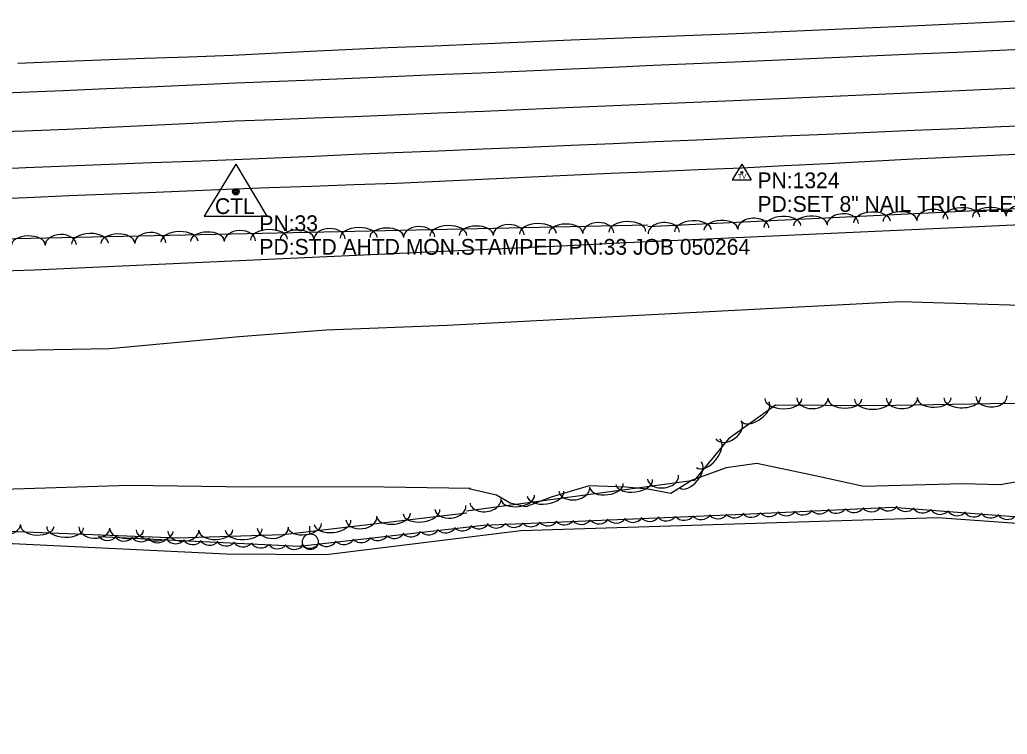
# Model space of a CAD drawing. Extents: x 1441650 to 1491889, y 345904 to 358319.
# Drawn here: x 1483562.1 to 1483875.4, y 345957.7 to 346184.5 of the extents above; entities that cross this region are included whole.
import ezdxf

# ---------------------------------------------------------------- set-up
doc = ezdxf.new("R2010")
doc.units = 0
for name, color, linetype in [('S_EDGE_PAVEMENT', 7, 'Continuous'), ('S_MISC_BOUNDARY', 7, 'Continuous'), ('S_PAVEMENT_CROWN', 7, 'Continuous'), ('S_PRIMARY_CTL', 7, 'Continuous'), ('S_PRIMARY_CTL_ANNOT', 7, 'Continuous'), ('S_SECONDARY_CTL', 7, 'Continuous'), ('S_SECONDARY_CTL_ANNOT', 7, 'Continuous'), ('S_SHOULDER', 7, 'Continuous'), ('S_STREAM', 7, 'Continuous'), ('S_TREE', 7, 'Continuous'), ('S_UTILITY_POLE', 7, 'Continuous')]:
    doc.layers.add(name, color=color, linetype=linetype)

msp = doc.modelspace()

# ---------------------------------------------------------------- linework, layer by layer
at = {"layer": 'S_EDGE_PAVEMENT'}
for points in [[(1483549.35, 346160.99), (1483562.58, 346161.51), (1483575.82, 346162.03), (1483589.55, 346162.63), (1483603.29, 346163.23), (1483617.03, 346163.84), (1483630.76, 346164.44), (1483655.26, 346165.43), (1483679.75, 346166.43), (1483694.1, 346167.05), (1483708.44, 346167.67), (1483722.79, 346168.29), (1483737.14, 346168.91), (1483750.08, 346169.47), (1483763.02, 346170.03), (1483775.97, 346170.59), (1483788.91, 346171.15), (1483803.15, 346171.77), (1483817.39, 346172.39), (1483831.62, 346173.02), (1483845.86, 346173.64), (1483859.44, 346174.23), (1483873.02, 346174.82), (1483886.6, 346175.41)], [(1483550.51, 346136.99), (1483563.97, 346137.55), (1483577.43, 346138.11), (1483590.61, 346138.61), (1483603.79, 346139.12), (1483616.97, 346139.63), (1483630.15, 346140.14), (1483642.85, 346140.68), (1483655.54, 346141.23), (1483668.23, 346141.78), (1483680.92, 346142.33), (1483694.94, 346142.91), (1483708.96, 346143.49), (1483722.98, 346144.07), (1483737, 346144.65), (1483750.31, 346145.23), (1483763.61, 346145.81), (1483776.91, 346146.39), (1483790.22, 346146.97), (1483804.12, 346147.58), (1483818.02, 346148.19), (1483831.92, 346148.8), (1483845.82, 346149.4), (1483859.59, 346149.98), (1483873.37, 346150.56), (1483887.14, 346151.14)]]:
    msp.add_lwpolyline(points, dxfattribs=at)
at = {"layer": 'S_MISC_BOUNDARY'}
for points in [[(1483721.08, 346022.38), (1483853.21, 346026.48), (1483940.45, 346020.3), (1483983.09, 346032.12), (1484077.99, 346038.11), (1484186.66, 346035.19), (1484262.72, 346036.1), (1484366.78, 346047.2), (1484474.11, 346049.09), (1484505.74, 346047.5), (1484537.7, 346043.76), (1484581.71, 346052.58), (1484673.46, 346058.39), (1484796.14, 346058.47), (1484830.32, 346052.63), (1484882.43, 346063.4), (1484953.01, 346070.02), (1484972.52, 346067.91), (1484992.4, 346062.05), (1485010.82, 346047.37), (1485024.91, 346027.7), (1485037.87, 346004.94), (1485049.52, 345990.09)], [(1482799.4, 345960.94), (1482900.37, 345979.31), (1482984.42, 345977.18), (1483047.64, 345969.8), (1483091.32, 345960.2), (1483132.79, 345957.73), (1483179.79, 345960.5), (1483269, 345973.42), (1483353.52, 345993.94), (1483415.12, 346016.24), (1483479.03, 346022.98), (1483531.22, 346019.61), (1483627.59, 346014.94), (1483659.25, 346014.75), (1483721.08, 346022.38)]]:
    msp.add_lwpolyline(points, dxfattribs=at)
at = {"layer": 'S_PAVEMENT_CROWN'}
msp.add_lwpolyline([(1483550.04, 346148.75), (1483563.59, 346149.23), (1483577.14, 346149.72), (1483590.44, 346150.37), (1483603.74, 346151.03), (1483617.03, 346151.69), (1483630.33, 346152.34), (1483642.9, 346152.83), (1483655.47, 346153.31), (1483668.05, 346153.8), (1483680.62, 346154.28), (1483694.89, 346154.89), (1483709.17, 346155.5), (1483723.44, 346156.11), (1483737.72, 346156.72), (1483750.45, 346157.26), (1483763.18, 346157.8), (1483775.91, 346158.34), (1483788.64, 346158.89), (1483803.1, 346159.52), (1483817.57, 346160.15), (1483832.03, 346160.78), (1483846.49, 346161.41), (1483860.14, 346162.02), (1483873.8, 346162.64), (1483887.45, 346163.25)], dxfattribs=at)
at = {"layer": 'S_PRIMARY_CTL'}
for p, q in [((1483630.61, 346138.6), (1483620.58, 346122.09)), ((1483630.61, 346138.6), (1483640.43, 346122.09)), ((1483620.58, 346122.09), (1483640.43, 346122.09))]:
    msp.add_line(p, q, dxfattribs=at)
for radius in [1.04, 0.609, 0.344]:
    msp.add_circle((1483630.61, 346129.9), radius, dxfattribs=at)
at = {"layer": 'S_SECONDARY_CTL'}
for p, q in [((1483791.13, 346138.62), (1483788.12, 346133.66)), ((1483791.13, 346138.62), (1483794.08, 346133.66)), ((1483788.12, 346133.66), (1483794.08, 346133.66))]:
    msp.add_line(p, q, dxfattribs=at)
for radius in [0.311, 0.183, 0.103]:
    msp.add_circle((1483791.13, 346136.01), radius, dxfattribs=at)
at = {"layer": 'S_SHOULDER'}
for points in [[(1483561.43, 346170.7), (1483574.03, 346171.18), (1483587.91, 346171.7), (1483601.78, 346172.23), (1483615.66, 346172.75), (1483629.53, 346173.27), (1483654.21, 346174.45), (1483678.89, 346175.62), (1483693.43, 346176.23), (1483707.96, 346176.85), (1483722.49, 346177.46), (1483737.03, 346178.07), (1483761.98, 346179.05), (1483786.93, 346180.02), (1483801.39, 346180.64), (1483815.85, 346181.26), (1483830.3, 346181.88), (1483844.76, 346182.5), (1483858.33, 346183.15), (1483871.9, 346183.81), (1483885.47, 346184.47)], [(1483550.88, 346127.54), (1483564.33, 346128.1), (1483577.78, 346128.66), (1483602.72, 346129.69), (1483627.66, 346130.73), (1483641.16, 346131.2), (1483654.65, 346131.67), (1483668.15, 346132.14), (1483681.64, 346132.61), (1483695.16, 346133.26), (1483708.68, 346133.9), (1483722.2, 346134.54), (1483735.71, 346135.18), (1483749.57, 346135.77), (1483763.42, 346136.35), (1483777.27, 346136.93), (1483791.13, 346137.51), (1483804.73, 346138.21), (1483818.34, 346138.9), (1483831.95, 346139.6), (1483845.55, 346140.29), (1483859.47, 346140.94), (1483873.38, 346141.58), (1483887.29, 346142.23)]]:
    msp.add_lwpolyline(points, dxfattribs=at)
at = {"layer": 'S_STREAM'}
for points in [[(1483697.68, 346087.58), (1483841.6, 346095.1), (1483903.92, 346093.18), (1483946.29, 346092.43), (1484022.07, 346098.18), (1484062.83, 346104.23), (1484164.41, 346105.73), (1484235.47, 346110.69), (1484287.15, 346109.41), (1484363.24, 346113.23), (1484448.92, 346118.18), (1484539.22, 346122), (1484597.4, 346123.74), (1484652.52, 346128.83), (1484698.78, 346127.44), (1484754.01, 346130.07), (1484785.88, 346131.91), (1484830.37, 346134.37), (1484897.63, 346137.76)], [(1483549.27, 346079.4), (1483590.53, 346080.17), (1483631.72, 346083.97), (1483659.31, 346086.11), (1483697.68, 346087.58)], [(1483895.59, 346040.77), (1483873.1, 346036.93), (1483861.25, 346037.16), (1483829.89, 346036.39), (1483814.43, 346039.69), (1483795.92, 346043.62), (1483786.19, 346042.29), (1483775.37, 346038.31), (1483768.63, 346034.13), (1483761.29, 346035.54), (1483754.34, 346036.09), (1483742.73, 346036.59), (1483730.66, 346032.98), (1483722.59, 346029.86), (1483717.65, 346031.03), (1483713.31, 346033.61), (1483704.54, 346035.57)], [(1483705.06, 346035.73), (1483670.81, 346036.24), (1483635.07, 346036.17), (1483596.81, 346036.66), (1483556.92, 346035.43)]]:
    msp.add_lwpolyline(points, dxfattribs=at)
at = {"layer": 'S_TREE'}
for points in [[(1483761.33, 346118.88), (1483880.69, 346124.7), (1484004.14, 346128.1), (1484102.83, 346133.17), (1484154.66, 346140.46), (1484179.53, 346134.51), (1484202.92, 346140.52), (1484301.74, 346144.77), (1484404.81, 346145.58), (1484446.41, 346148.48), (1484522.77, 346153.47), (1484622.93, 346159.73), (1484683.76, 346159.21), (1484739.77, 346164.23), (1484818.53, 346167.83)], [(1483703.88, 346027.92), (1483645.67, 346021.01), (1483612.15, 346019.93), (1483523.37, 346023.49), (1483453.89, 346027.64), (1483428.5, 346024.71), (1483380.47, 346013.28), (1483344.71, 346002.2), (1483308.17, 345991.42), (1483233.24, 345973.85), (1483214.17, 345973.06), (1483191.54, 345975.18), (1483174.71, 345982.34), (1483170.61, 346007.1), (1483167.33, 346046.25), (1483165.34, 346074.26), (1483167.57, 346088.54), (1483181.76, 346098.3), (1483266.85, 346104.52), (1483347.19, 346106.39), (1483451.69, 346106.98), (1483560.7, 346115), (1483761.21, 346119.44)], [(1483553.48, 346104.72), (1483566.73, 346105.11), (1483587.6, 346106.07), (1483608.47, 346107.03), (1483629.34, 346107.99), (1483650.22, 346108.94), (1483671.09, 346109.9), (1483691.96, 346110.86), (1483712.84, 346111.82), (1483733.71, 346112.77), (1483754.58, 346113.73), (1483775.45, 346114.69), (1483796.33, 346115.65), (1483817.2, 346116.61), (1483838.07, 346117.56), (1483858.94, 346118.52), (1483879.82, 346119.48)], [(1483553.48, 346104.72), (1483566.73, 346105.11), (1483587.6, 346106.07), (1483608.47, 346107.03), (1483629.34, 346107.99), (1483650.22, 346108.94), (1483671.09, 346109.9), (1483691.96, 346110.86), (1483712.84, 346111.82), (1483733.71, 346112.77), (1483754.58, 346113.73), (1483775.45, 346114.69), (1483796.33, 346115.65), (1483817.2, 346116.61), (1483838.07, 346117.56), (1483858.94, 346118.52), (1483879.82, 346119.48)], [(1484857.17, 346083.9), (1484737.9, 346076.08), (1484673.14, 346068.42), (1484637.32, 346067.12), (1484586.4, 346064.1), (1484524.52, 346062.56), (1484473.16, 346062.24), (1484376.52, 346056.75), (1484298.99, 346057.14), (1484213.57, 346049.05), (1484172.45, 346048.06), (1484122.71, 346048.18), (1484064.4, 346053.4), (1484012.02, 346048.38), (1483971.85, 346041.47), (1483938.55, 346039.52), (1483923.3, 346060.26), (1483876.07, 346062.72), (1483833.89, 346061.94), (1483801.85, 346062.14), (1483786.92, 346051.43), (1483776.06, 346038.21), (1483703.77, 346028.55)], [(1484821.17, 346063.81), (1484681.53, 346058.39), (1484531.89, 346050.69), (1484470.59, 346052.18), (1484376.73, 346048.7), (1484331.98, 346045.42), (1484255.68, 346038.14), (1484229.95, 346035.5), (1484142.88, 346041.77), (1484092.96, 346039.58), (1484027.48, 346036.74), (1483930.08, 346025.5), (1483910.59, 346024.17), (1483838.95, 346029.66), (1483789.13, 346027.31), (1483709.24, 346023.99), (1483650.78, 346017.28), (1483587.1, 346020.39)]]:
    msp.add_lwpolyline(points, dxfattribs=at)
for centre, major_axis, ratio, start_param, end_param in [((1483851.58, 346120.95), (-4.95, -0.24), 0.670644, 3.141694, 6.283287), ((1483860.81, 346121.65), (-5.86, -0.29), 0.538307, 3.141656, 6.283248), ((1483869.67, 346122.09), (-5.34, -0.26), 0.529128, 3.141654, 6.283246), ((1483879.97, 346122.33), (-4.95, -0.24), 0.670644, 3.141694, 6.283287), ((1483794.79, 346118.18), (-4.95, -0.24), 0.670644, 3.141694, 6.283287), ((1483804.03, 346118.88), (-5.86, -0.29), 0.538307, 3.141656, 6.283248), ((1483812.88, 346119.32), (-5.34, -0.26), 0.529128, 3.141654, 6.283246), ((1483823.18, 346119.56), (-4.95, -0.24), 0.670644, 3.141694, 6.283287), ((1483832.42, 346120.27), (-5.86, -0.29), 0.538307, 3.141656, 6.283248), ((1483841.28, 346120.7), (-5.34, -0.26), 0.529128, 3.141654, 6.283246), ((1483660.35, 346114.83), (-4.95, -0.11), 0.682884, 3.141593, 6.283185), ((1483669.6, 346115.29), (-5.87, -0.13), 0.548132, 3.141593, 6.283185), ((1483678.46, 346115.49), (-5.35, -0.12), 0.538785, 3.141593, 6.283185), ((1483688.77, 346115.46), (-4.95, -0.11), 0.682884, 3.141593, 6.283185), ((1483698.02, 346115.92), (-5.87, -0.13), 0.548132, 3.141593, 6.283185), ((1483706.88, 346116.12), (-5.35, -0.12), 0.538785, 3.141593, 6.283185), ((1483717.19, 346116.09), (-4.95, -0.11), 0.682884, 3.141593, 6.283185), ((1483726.44, 346116.55), (-5.87, -0.13), 0.548132, 3.141593, 6.283185), ((1483735.31, 346116.75), (-5.35, -0.12), 0.538785, 3.141593, 6.283185), ((1483745.61, 346116.72), (-4.95, -0.11), 0.682884, 3.141593, 6.283185), ((1483754.86, 346117.18), (-5.87, -0.13), 0.548132, 3.141593, 6.283185), ((1483766.4, 346116.79), (-4.95, -0.24), 0.670644, 3.141694, 6.283287), ((1483775.63, 346117.5), (-5.86, -0.29), 0.538307, 3.141656, 6.283248), ((1483784.49, 346117.93), (-5.34, -0.26), 0.529128, 3.141654, 6.283246), ((1483564.78, 346112.97), (-5.35, -0.12), 0.538785, 3.141593, 6.283185), ((1483575.09, 346112.94), (-4.95, -0.11), 0.682884, 3.141593, 6.283185), ((1483584.34, 346113.41), (-5.87, -0.13), 0.548132, 3.141593, 6.283185), ((1483593.2, 346113.6), (-5.35, -0.12), 0.538785, 3.141593, 6.283185), ((1483603.51, 346113.57), (-4.95, -0.11), 0.682884, 3.141593, 6.283185), ((1483612.76, 346114.03), (-5.87, -0.13), 0.548132, 3.141593, 6.283185), ((1483621.62, 346114.23), (-5.35, -0.12), 0.538785, 3.141593, 6.283185), ((1483631.93, 346114.2), (-4.95, -0.11), 0.682884, 3.141593, 6.283185), ((1483641.18, 346114.66), (-5.87, -0.13), 0.548132, 3.141593, 6.283185), ((1483650.04, 346114.86), (-5.35, -0.12), 0.538785, 3.141593, 6.283185), ((1483870.34, 346064.99), (4.95, 0.09), 0.685706, 3.140919, 6.282512), ((1483795.41, 346060.13), (4.34, 3.12), 0.540628, 3.141513, 6.283106), ((1483804.33, 346064.24), (5.86, -0.03), 0.550411, 3.141183, 6.282775), ((1483813.58, 346064.45), (4.95, -0.03), 0.685723, 3.140921, 6.282513), ((1483823.88, 346064.12), (5.34, -0.03), 0.541025, 3.141196, 6.282788), ((1483832.74, 346064.07), (5.86, -0.03), 0.550411, 3.141183, 6.282775), ((1483841.93, 346064.47), (4.95, 0.09), 0.685706, 3.140919, 6.282512), ((1483852.23, 346064.4), (5.34, 0.1), 0.541011, 3.141195, 6.282787), ((1483861.09, 346064.56), (5.86, 0.11), 0.550397, 3.141182, 6.282775), ((1483786.89, 346054.34), (4.03, 2.89), 0.685221, 3.141459, 6.283051), ((1483780.46, 346046.91), (3.72, 4.53), 0.550106, 3.141848, 6.28344), ((1483774.84, 346040.06), (3.39, 4.13), 0.540725, 3.14184, 6.283432), ((1483766.18, 346039.3), (4.91, 0.66), 0.685268, 3.141391, 6.282984), ((1483748.25, 346036.63), (5.3, 0.71), 0.540666, 3.141474, 6.283066), ((1483757.04, 346037.81), (5.82, 0.78), 0.550045, 3.14147, 6.283062), ((1483720.08, 346032.87), (5.3, 0.71), 0.540666, 3.141474, 6.283066), ((1483728.87, 346034.04), (5.82, 0.78), 0.550045, 3.14147, 6.283062), ((1483738.01, 346035.53), (4.91, 0.66), 0.685268, 3.141391, 6.282984), ((1483709.83, 346031.76), (4.91, 0.66), 0.685268, 3.141391, 6.282984), ((1483680.71, 346027.29), (5.31, 0.63), 0.538805, 3.141593, 6.283185), ((1483689.52, 346028.34), (5.83, 0.69), 0.548152, 3.141593, 6.283185), ((1483698.68, 346029.69), (4.92, 0.58), 0.682909, 3.141593, 6.283185), ((1483778.28, 346029.49), (2.18, 2.92), 0.999968, 2.938982, 4.712182), ((1483783.58, 346029.74), (2.18, 2.92), 0.999968, 2.938982, 4.712182), ((1483788.86, 346030.03), (2.18, 2.92), 0.999968, 2.938982, 4.712182), ((1483794.17, 346030.21), (2.5, 2.65), 0.999975, 3.056971, 4.830172), ((1483799.81, 346030.44), (2.5, 2.65), 0.999975, 3.056971, 4.830172), ((1483805.25, 346030.7), (2.5, 2.65), 0.999975, 3.056971, 4.830172), ((1483810.55, 346030.98), (2.5, 2.65), 0.999975, 3.056971, 4.830172), ((1483815.82, 346031.31), (2.5, 2.65), 0.999975, 3.056971, 4.830172), ((1483821.15, 346031.48), (2.5, 2.65), 0.999975, 3.056971, 4.830172), ((1483826.79, 346031.72), (2.5, 2.65), 0.999975, 3.056971, 4.830172), ((1483832.23, 346031.97), (2.5, 2.65), 0.999975, 3.056971, 4.830172), ((1483837.52, 346032.26), (2.5, 2.65), 0.999975, 3.056971, 4.830172), ((1483843.13, 346032.08), (3.63, -0.28), 0.999987, 3.825789, 5.598989), ((1483848.44, 346031.6), (3.63, -0.28), 0.999987, 3.825789, 5.598989), ((1483854.07, 346031.14), (3.63, -0.28), 0.999987, 3.825789, 5.598989), ((1483859.49, 346030.72), (3.63, -0.28), 0.999987, 3.825789, 5.598989), ((1483864.78, 346030.35), (3.63, -0.28), 0.999987, 3.825789, 5.598989), ((1483870.06, 346030.02), (3.63, -0.28), 0.999987, 3.825789, 5.598989), ((1483875.37, 346029.54), (3.63, -0.28), 0.999987, 3.825789, 5.598989), ((1483557.35, 346024.5), (4.95, -0.2), 0.682892, 3.141593, 6.283185), ((1483652.48, 346023.94), (5.31, 0.63), 0.538805, 3.141593, 6.283185), ((1483661.29, 346024.99), (5.83, 0.69), 0.548152, 3.141593, 6.283185), ((1483670.45, 346026.34), (4.92, 0.58), 0.682909, 3.141593, 6.283185), ((1483707.71, 346026.57), (1.91, -3.1), 0.999928, 4.960037, 6.733238), ((1483713.23, 346026.82), (2.18, 2.92), 0.999968, 2.938982, 4.712182), ((1483718.88, 346027.02), (2.18, 2.92), 0.999968, 2.938982, 4.712182), ((1483724.31, 346027.24), (2.18, 2.92), 0.999968, 2.938982, 4.712182), ((1483729.61, 346027.5), (2.18, 2.92), 0.999968, 2.938982, 4.712182), ((1483734.89, 346027.79), (2.18, 2.92), 0.999968, 2.938982, 4.712182), ((1483740.22, 346027.94), (2.18, 2.92), 0.999968, 2.938982, 4.712182), ((1483745.86, 346028.14), (2.18, 2.92), 0.999968, 2.938982, 4.712182), ((1483751.3, 346028.36), (2.18, 2.92), 0.999968, 2.938982, 4.712182), ((1483756.6, 346028.62), (2.18, 2.92), 0.999968, 2.938982, 4.712182), ((1483761.87, 346028.91), (2.18, 2.92), 0.999968, 2.938982, 4.712182), ((1483767.2, 346029.06), (2.18, 2.92), 0.999968, 2.938982, 4.712182), ((1483772.85, 346029.26), (2.18, 2.92), 0.999968, 2.938982, 4.712182), ((1483567.63, 346023.83), (5.34, -0.21), 0.538791, 3.141593, 6.283185), ((1483576.49, 346023.47), (5.86, -0.24), 0.548138, 3.141593, 6.283185), ((1483585.76, 346023.36), (4.95, -0.2), 0.682892, 3.141593, 6.283185), ((1483596.04, 346022.69), (5.34, -0.21), 0.538791, 3.141593, 6.283185), ((1483604.9, 346022.33), (5.86, -0.24), 0.548138, 3.141593, 6.283185), ((1483613.99, 346022.36), (4.95, 0.16), 0.682885, 3.141593, 6.283185), ((1483624.29, 346022.43), (5.34, 0.17), 0.538785, 3.141593, 6.283185), ((1483633.16, 346022.72), (5.87, 0.19), 0.548133, 3.141593, 6.283185), ((1483642.4, 346023.28), (4.95, 0.16), 0.682885, 3.141593, 6.283185), ((1483680.88, 346023.49), (1.91, -3.1), 0.999928, 4.960037, 6.733238), ((1483686.19, 346024.02), (1.91, -3.1), 0.999928, 4.960037, 6.733238), ((1483691.8, 346024.63), (1.91, -3.1), 0.999928, 4.960037, 6.733238), ((1483697.21, 346025.25), (1.91, -3.1), 0.999928, 4.960037, 6.733238), ((1483702.47, 346025.89), (1.91, -3.1), 0.999928, 4.960037, 6.733238), ((1483589.98, 346022.88), (3.64, -0.18), 0.999987, 3.825789, 5.598989), ((1483595.28, 346022.65), (3.64, -0.18), 0.999987, 3.825789, 5.598989), ((1483600.56, 346022.47), (3.64, -0.18), 0.999987, 3.825789, 5.598989), ((1483605.88, 346022.14), (3.64, -0.18), 0.999987, 3.825789, 5.598989), ((1483611.52, 346021.83), (3.64, -0.18), 0.999987, 3.825789, 5.598989), ((1483616.96, 346021.56), (3.64, -0.18), 0.999987, 3.825789, 5.598989), ((1483622.26, 346021.34), (3.64, -0.18), 0.999987, 3.825789, 5.598989), ((1483627.54, 346021.15), (3.64, -0.18), 0.999987, 3.825789, 5.598989), ((1483632.86, 346020.82), (3.64, -0.18), 0.999987, 3.825789, 5.598989), ((1483638.5, 346020.51), (3.64, -0.18), 0.999987, 3.825789, 5.598989), ((1483643.93, 346020.24), (3.64, -0.18), 0.999987, 3.825789, 5.598989), ((1483649.23, 346020.02), (3.64, -0.18), 0.999987, 3.825789, 5.598989), ((1483654.05, 346020.41), (1.91, -3.1), 0.999928, 4.960037, 6.733238), ((1483659.36, 346020.94), (1.91, -3.1), 0.999928, 4.960037, 6.733238), ((1483664.97, 346021.55), (1.91, -3.1), 0.999928, 4.960037, 6.733238), ((1483670.37, 346022.17), (1.91, -3.1), 0.999928, 4.960037, 6.733238), ((1483675.64, 346022.81), (1.91, -3.1), 0.999928, 4.960037, 6.733238)]:
    msp.add_ellipse(centre, major_axis=major_axis, ratio=ratio, start_param=start_param, end_param=end_param, dxfattribs=at)
at = {"layer": 'S_UTILITY_POLE'}
msp.add_line((1483654.14, 346021.33), (1483654.14, 346023.81), dxfattribs=at)
msp.add_circle((1483654.28, 346018.81), 2.5, dxfattribs=at)

# ---------------------------------------------------------------- texts
at = {"layer": 'S_PRIMARY_CTL'}
msp.add_text('CTL', height=5, rotation=360, dxfattribs=at).set_placement((1483624.02, 346122.82))
at = {"layer": 'S_PRIMARY_CTL_ANNOT'}
for s, p in [('PN:33', (1483638.11, 346117.4)), ('PD:STD AHTD MON.STAMPED PN:33 JOB 050264', (1483638.11, 346109.9))]:
    msp.add_text(s, height=5, dxfattribs=at).set_placement(p)
at = {"layer": 'S_SECONDARY_CTL'}
msp.add_text('TV', height=1.5, rotation=360, dxfattribs=at).set_placement((1483789.93, 346134))
at = {"layer": 'S_SECONDARY_CTL_ANNOT'}
for s, p in [('PN:1324', (1483796.13, 346131.01)), ('PD:SET 8" NAIL TRIG ELEV', (1483796.13, 346123.51))]:
    msp.add_text(s, height=5, dxfattribs=at).set_placement(p)

doc.saveas('drawing.dxf')
